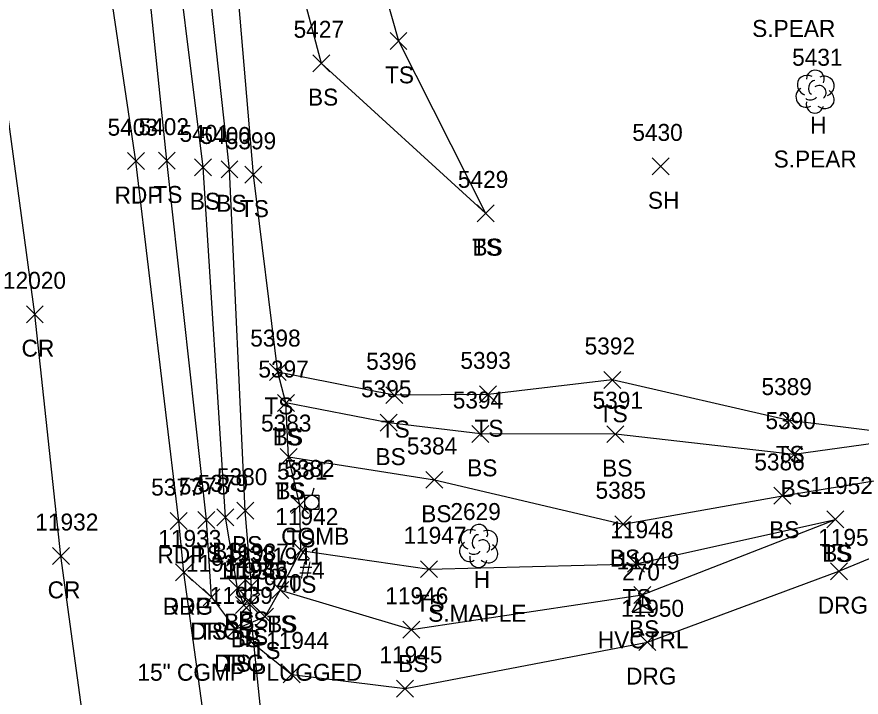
# Model space of a CAD drawing. Extents: x 1439173 to 1457902, y 641926 to 659889.
# Drawn here: x 1447875.7 to 1447975.3, y 649029.4 to 649109.6 of the extents above; entities that cross this region are included whole.
import ezdxf

# ---------------------------------------------------------------- set-up
doc = ezdxf.new("R2010")
doc.units = 0
for name, color, linetype in [('C_A', 7, 'Continuous'), ('C_I', 7, 'Continuous'), ('CPSM', 7, 'Continuous'), ('D_A', 7, 'Continuous'), ('D_C', 7, 'Continuous'), ('D_I', 7, 'Continuous'), ('D_TIC', 7, 'Continuous'), ('DCP', 7, 'Continuous'), ('L_A', 7, 'Continuous'), ('L_C', 7, 'Continuous'), ('L_I', 7, 'Continuous'), ('L_TIC', 7, 'Continuous'), ('LELB', 7, 'Continuous'), ('LTD', 7, 'Continuous'), ('P_A', 7, 'Continuous'), ('P_I', 7, 'Continuous'), ('P_TIC', 7, 'Continuous'), ('PET', 7, 'Continuous'), ('PRC', 7, 'Continuous'), ('R_A', 7, 'Continuous'), ('R_I', 7, 'Continuous'), ('R_TIC', 7, 'Continuous'), ('RDG', 7, 'Continuous'), ('U_A', 7, 'Continuous'), ('U_C', 7, 'Continuous'), ('U_I', 7, 'Continuous'), ('UP', 7, 'Continuous')]:
    doc.layers.add(name, color=color, linetype=linetype)

msp = doc.modelspace()

# ---------------------------------------------------------------- linework, layer by layer
at = {"layer": 'CPSM'}
for p, q in [((1447948.323, 649039.431), (1447949.573, 649041.596)), ((1447950.823, 649039.431), (1447949.573, 649041.596)), ((1447949.573, 649040.152), (1447949.573, 649041.596)), ((1447948.323, 649039.431), (1447949.573, 649040.152)), ((1447948.323, 649039.431), (1447950.823, 649039.431)), ((1447949.573, 649040.152), (1447949.573, 649040.152)), ((1447949.573, 649040.152), (1447950.823, 649039.431))]:
    msp.add_line(p, q, dxfattribs=at)
at = {"layer": 'D_TIC'}
for points in [[(1447902.199, 649039.325), (1447904.199, 649041.325)], [(1447904.199, 649039.325), (1447902.199, 649041.325)]]:
    msp.add_lwpolyline(points, dxfattribs=at)
at = {"layer": 'DCP'}
msp.add_lwpolyline([(1447907.423, 648999.531), (1447903.199, 649040.325)], dxfattribs=at)
at = {"layer": 'L_TIC'}
for points in [[(1447919.742, 649105.794), (1447921.742, 649107.794)], [(1447921.742, 649105.794), (1447919.742, 649107.794)], [(1447910.621, 649103.169), (1447912.621, 649105.169)], [(1447912.621, 649103.169), (1447910.621, 649105.169)], [(1447892.407, 649091.686), (1447894.407, 649093.686)], [(1447894.407, 649091.686), (1447892.407, 649093.686)], [(1447896.678, 649090.891), (1447898.678, 649092.891)], [(1447898.678, 649090.891), (1447896.678, 649092.891)], [(1447899.799, 649090.645), (1447901.799, 649092.645)], [(1447901.799, 649090.645), (1447899.799, 649092.645)], [(1447950.683, 649091.008), (1447952.683, 649093.008)], [(1447952.683, 649091.008), (1447950.683, 649093.008)], [(1447902.624, 649090.015), (1447904.624, 649092.015)], [(1447904.624, 649090.015), (1447902.624, 649092.015)], [(1447930.019, 649085.468), (1447932.019, 649087.468)], [(1447932.019, 649085.468), (1447930.019, 649087.468)], [(1447930.019, 649085.468), (1447932.019, 649087.468)], [(1447932.019, 649085.468), (1447930.019, 649087.468)], [(1447905.506, 649066.745), (1447907.506, 649068.745)], [(1447907.506, 649066.745), (1447905.506, 649068.745)], [(1447905.506, 649066.745), (1447907.506, 649068.745)], [(1447907.506, 649066.745), (1447905.506, 649068.745)], [(1447944.965, 649065.816), (1447946.965, 649067.816)], [(1447946.965, 649065.816), (1447944.965, 649067.816)], [(1447919.242, 649064.011), (1447921.242, 649066.011)], [(1447921.242, 649064.011), (1447919.242, 649066.011)], [(1447930.306, 649064.111), (1447932.306, 649066.111)], [(1447932.306, 649064.111), (1447930.306, 649066.111)], [(1447906.466, 649063.092), (1447908.466, 649065.092)], [(1447908.466, 649063.092), (1447906.466, 649065.092)], [(1447906.466, 649063.092), (1447908.466, 649065.092)], [(1447908.466, 649063.092), (1447906.466, 649065.092)], [(1447918.588, 649060.762), (1447920.588, 649062.762)], [(1447920.588, 649060.762), (1447918.588, 649062.762)], [(1447965.844, 649061.024), (1447967.844, 649063.024)], [(1447967.844, 649061.024), (1447965.844, 649063.024)], [(1447929.407, 649059.439), (1447931.407, 649061.439)], [(1447931.407, 649059.439), (1447929.407, 649061.439)], [(1447945.335, 649059.415), (1447947.335, 649061.415)], [(1447947.335, 649059.415), (1447945.335, 649061.415)], [(1447906.777, 649056.721), (1447908.777, 649058.721)], [(1447908.777, 649056.721), (1447906.777, 649058.721)], [(1447906.777, 649056.721), (1447908.777, 649058.721)], [(1447908.777, 649056.721), (1447906.777, 649058.721)], [(1447966.393, 649057.008), (1447968.393, 649059.008)], [(1447968.393, 649057.008), (1447966.393, 649059.008)], [(1447923.985, 649054.025), (1447925.985, 649056.025)], [(1447925.985, 649054.025), (1447923.985, 649056.025)], [(1447965.048, 649052.144), (1447967.048, 649054.144)], [(1447967.048, 649052.144), (1447965.048, 649054.144)], [(1447901.667, 649050.387), (1447903.667, 649052.387)], [(1447903.667, 649050.387), (1447901.667, 649052.387)], [(1447908.104, 649051.065), (1447910.104, 649053.065)], [(1447910.104, 649051.065), (1447908.104, 649053.065)], [(1447897.078, 649049.301), (1447899.078, 649051.301)], [(1447899.078, 649049.301), (1447897.078, 649051.301)], [(1447899.314, 649049.609), (1447901.314, 649051.609)], [(1447901.314, 649049.609), (1447899.314, 649051.609)], [(1447971.305, 649049.354), (1447973.305, 649051.354)], [(1447973.305, 649049.354), (1447971.305, 649051.354)], [(1447971.305, 649049.354), (1447973.305, 649051.354)], [(1447973.305, 649049.354), (1447971.305, 649051.354)], [(1447946.255, 649048.799), (1447948.255, 649050.799)], [(1447948.255, 649048.799), (1447946.255, 649050.799)], [(1447908.227, 649045.696), (1447910.227, 649047.696)], [(1447910.227, 649045.696), (1447908.227, 649047.696)], [(1447908.227, 649045.696), (1447910.227, 649047.696)], [(1447910.227, 649045.696), (1447908.227, 649047.696)], [(1447923.355, 649043.487), (1447925.355, 649045.487)], [(1447925.355, 649043.487), (1447923.355, 649045.487)], [(1447947.769, 649044.135), (1447949.769, 649046.135)], [(1447949.769, 649044.135), (1447947.769, 649046.135)], [(1447900.744, 649041.257), (1447902.744, 649043.257)], [(1447902.744, 649041.257), (1447900.744, 649043.257)], [(1447902.393, 649041.504), (1447904.393, 649043.504)], [(1447904.393, 649041.504), (1447902.393, 649043.504)], [(1447905.792, 649041.019), (1447907.792, 649043.019)], [(1447907.792, 649041.019), (1447905.792, 649043.019)], [(1447905.792, 649041.019), (1447907.792, 649043.019)], [(1447907.792, 649041.019), (1447905.792, 649043.019)], [(1447948.504, 649040.457), (1447950.504, 649042.457)], [(1447950.504, 649040.457), (1447948.504, 649042.457)], [(1447897.677, 649040.179), (1447899.677, 649042.179)], [(1447899.677, 649040.179), (1447897.677, 649042.179)], [(1447901.494, 649039.277), (1447903.494, 649041.277)], [(1447903.494, 649039.277), (1447901.494, 649041.277)], [(1447901.494, 649039.277), (1447903.494, 649041.277)], [(1447903.494, 649039.277), (1447901.494, 649041.277)], [(1447902.341, 649039.506), (1447904.341, 649041.506)], [(1447904.341, 649039.506), (1447902.341, 649041.506)], [(1447903.995, 649037.894), (1447905.995, 649039.894)], [(1447905.995, 649037.894), (1447903.995, 649039.894)], [(1447900.502, 649036.396), (1447902.502, 649038.396)], [(1447902.502, 649036.396), (1447900.502, 649038.396)], [(1447921.259, 649036.352), (1447923.259, 649038.352)], [(1447923.259, 649036.352), (1447921.259, 649038.352)]]:
    msp.add_lwpolyline(points, dxfattribs=at)
at = {"layer": 'LELB'}
for points in [[(1447902.967, 649205.588), (1447907.314, 649172.011), (1447909.692, 649160.286), (1447914.359, 649129.284), (1447920.742, 649106.794), (1447931.019, 649086.468)], [(1447909.104, 649052.065), (1447907.777, 649057.721), (1447907.466, 649064.092), (1447906.506, 649067.745), (1447903.624, 649091.015), (1447900.66, 649126.145), (1447897.069, 649159.707), (1447892.736, 649203.842)], [(1447896.298, 649204.058), (1447900.897, 649170.259), (1447900.798, 649158.663), (1447905.461, 649127.427), (1447911.621, 649104.169), (1447931.019, 649086.468)], [(1447898.078, 649050.301), (1447893.407, 649092.686), (1447890.026, 649125.372), (1447887.16, 649158.642), (1447880.621, 649203.157)], [(1447900.314, 649050.609), (1447897.678, 649091.891), (1447893.473, 649125.695), (1447891.546, 649158.959), (1447884.28, 649203.305)], [(1447902.667, 649051.387), (1447900.799, 649091.645), (1447897.062, 649125.775), (1447894.693, 649159.454), (1447889.098, 649203.524)], [(1447982.405, 649060.109), (1447966.844, 649062.024), (1447945.965, 649066.816), (1447931.306, 649065.111), (1447920.242, 649065.011), (1447906.506, 649067.745)], [(1447907.777, 649057.721), (1447924.985, 649055.025), (1447947.255, 649049.799), (1447966.048, 649053.144), (1447984.543, 649056.175), (1447982.405, 649060.109), (1447967.393, 649058.008), (1447946.335, 649060.415), (1447930.407, 649060.439), (1447919.588, 649061.762), (1447907.466, 649064.092)], [(1447903.393, 649042.504), (1447902.667, 649051.387)], [(1447909.227, 649046.696), (1447909.104, 649052.065)], [(1447898.677, 649041.179), (1447898.078, 649050.301)], [(1447901.744, 649042.257), (1447900.314, 649050.609)], [(1447906.792, 649042.019), (1447922.259, 649037.352), (1447949.504, 649041.457), (1447972.305, 649050.354)], [(1447909.227, 649046.696), (1447924.355, 649044.487), (1447948.769, 649045.135), (1447972.305, 649050.354)], [(1447901.502, 649037.396), (1447904.995, 649038.894), (1447906.792, 649042.019), (1447909.227, 649046.696)], [(1447902.494, 649040.277), (1447901.744, 649042.257)], [(1447902.494, 649040.277), (1447903.341, 649040.506), (1447903.393, 649042.504)]]:
    msp.add_lwpolyline(points, dxfattribs=at)
at = {"layer": 'LTD'}
for p, q in [((1447969.887, 649100.869), (1447969.887, 649100.869)), ((1447969.887, 649100.869), (1447969.887, 649100.869)), ((1447930.181, 649047.286), (1447930.181, 649047.286)), ((1447930.181, 649047.286), (1447930.181, 649047.286))]:
    msp.add_line(p, q, dxfattribs=at)
for centre in [(1447969.934, 649102.303), (1447930.228, 649048.72)]:
    msp.add_arc(centre, 1.047, 335.52715, 180.95627, dxfattribs=at)
for centre, major_axis, ratio, start_param, end_param in [((1447969.096, 649101.535), (1.21, -0.512), 0.895232, 1.570796, 4.712389), ((1447969.679, 649101.327), (-0.208, -0.792), 0.645439, 3.141593, 6.283185), ((1447970.929, 649101.452), (-1.141, -0.483), 0.949671, 1.570796, 4.712389), ((1447968.804, 649100.16), (0.584, -1.042), 0.959034, 3.141593, 6.283185), ((1447970.387, 649100.702), (-0.5, 0.667), 0.989748, 3.141593, 6.283185), ((1447969.429, 649100.119), (-0.625, -0.083), 0.423636, 0, 3.141593), ((1447970.887, 649100.036), (-1.09, 0.792), 0.841452, 1.570796, 4.712389), ((1447969.888, 649099.369), (0.265, 1.061), 0.942809, 1.570796, 4.712389), ((1447929.389, 649047.952), (1.21, -0.512), 0.895232, 1.570796, 4.712389), ((1447931.222, 649047.869), (-1.141, -0.483), 0.949671, 1.570796, 4.712389), ((1447929.972, 649047.744), (-0.208, -0.792), 0.645439, 3.141593, 6.283185), ((1447929.098, 649046.577), (0.584, -1.042), 0.959034, 3.141593, 6.283185), ((1447930.681, 649047.119), (-0.5, 0.667), 0.989748, 3.141593, 6.283185), ((1447931.181, 649046.453), (-1.09, 0.792), 0.841452, 1.570796, 4.712389), ((1447929.723, 649046.536), (-0.625, -0.083), 0.423636, 0, 3.141593), ((1447930.181, 649045.786), (0.265, 1.061), 0.942809, 1.570796, 4.712389)]:
    msp.add_ellipse(centre, major_axis=major_axis, ratio=ratio, start_param=start_param, end_param=end_param, dxfattribs=at)
at = {"layer": 'P_TIC'}
for points in [[(1447888.75, 649091.618), (1447890.75, 649093.618)], [(1447890.75, 649091.618), (1447888.75, 649093.618)], [(1447876.825, 649073.558), (1447878.825, 649075.558)], [(1447878.825, 649073.558), (1447876.825, 649075.558)], [(1447893.813, 649049.165), (1447895.813, 649051.165)], [(1447895.813, 649049.165), (1447893.813, 649051.165)], [(1447879.908, 649045.049), (1447881.908, 649047.049)], [(1447881.908, 649045.049), (1447879.908, 649047.049)], [(1447894.422, 649043.111), (1447896.422, 649045.111)], [(1447896.422, 649043.111), (1447894.422, 649045.111)]]:
    msp.add_lwpolyline(points, dxfattribs=at)
at = {"layer": 'PET'}
for points in [[(1447894.813, 649050.165), (1447889.75, 649092.618), (1447884.912, 649125.177), (1447881.368, 649158.029), (1447875.899, 649203.074)], [(1447985.988, 648352.767), (1447984.122, 648388.61), (1447978.583, 648406.375), (1447976.747, 648417.494), (1447970.563, 648463.482), (1447964.443, 648514.86), (1447960.476, 648544.492), (1447954.396, 648596.971), (1447948.039, 648645.354), (1447942.478, 648689.299), (1447936.152, 648737.635), (1447930.516, 648780.209), (1447924.61, 648825.681), (1447919.427, 648871.005), (1447912.618, 648916.556), (1447907.236, 648956.802), (1447902.542, 648992.518), (1447895.422, 649044.111)]]:
    msp.add_lwpolyline(points, dxfattribs=at)
at = {"layer": 'PRC'}
msp.add_lwpolyline([(1447922.05, 648736.929), (1447916.642, 648778.151), (1447910.266, 648824.179), (1447904.701, 648868.925), (1447898.122, 648915.426), (1447893.314, 648954.795), (1447887.643, 648996.554), (1447880.908, 649046.049), (1447877.825, 649074.558), (1447871.421, 649121.748), (1447866.299, 649164.926), (1447861.966, 649198.821), (1447856.909, 649237.589), (1447851.83, 649275.883), (1447846.304, 649313.423), (1447840.867, 649352.479), (1447833.106, 649400.152), (1447825.788, 649441.889), (1447815.686, 649490.234), (1447802.037, 649547.271), (1447789.045, 649591.57), (1447772.476, 649642.762), (1447756.88, 649685.173), (1447724.873, 649768.37)], dxfattribs=at)
at = {"layer": 'R_TIC'}
for points in [[(1447971.724, 649043.243), (1447973.724, 649045.243)], [(1447973.724, 649043.243), (1447971.724, 649045.243)], [(1447894.422, 649043.111), (1447896.422, 649045.111)], [(1447896.422, 649043.111), (1447894.422, 649045.111)], [(1447897.677, 649040.179), (1447899.677, 649042.179)], [(1447899.677, 649040.179), (1447897.677, 649042.179)], [(1447900.502, 649036.396), (1447902.502, 649038.396)], [(1447902.502, 649036.396), (1447900.502, 649038.396)], [(1447949.114, 649034.875), (1447951.114, 649036.875)], [(1447951.114, 649034.875), (1447949.114, 649036.875)], [(1447907.144, 649031.081), (1447909.144, 649033.081)], [(1447909.144, 649031.081), (1447907.144, 649033.081)], [(1447920.517, 649029.398), (1447922.517, 649031.398)], [(1447922.517, 649029.398), (1447920.517, 649031.398)]]:
    msp.add_lwpolyline(points, dxfattribs=at)
at = {"layer": 'RDG'}
for points in [[(1447895.422, 649044.111), (1447898.677, 649041.179), (1447901.502, 649037.396), (1447908.144, 649032.081), (1447921.517, 649030.398), (1447950.114, 649035.875), (1447972.724, 649044.243), (1447989.467, 649051.183)], [(1447895.422, 649044.111), (1447894.813, 649050.165)]]:
    msp.add_lwpolyline(points, dxfattribs=at)
at = {"layer": 'UP'}
for p, q in [((1447909.68, 649051.534), (1447909.68, 649053.201)), ((1447909.68, 649053.201), (1447911.347, 649053.201)), ((1447910.763, 649054.034), (1447910.513, 649053.201)), ((1447911.347, 649053.201), (1447911.347, 649051.534)), ((1447910.513, 649052.368), (1447910.513, 649052.368)), ((1447911.347, 649051.534), (1447909.68, 649051.534)), ((1447910.263, 649050.701), (1447910.513, 649051.534))]:
    msp.add_line(p, q, dxfattribs=at)
msp.add_circle((1447910.513, 649052.368), 0.833, dxfattribs=at)

# ---------------------------------------------------------------- texts
at = {"layer": 'C_A'}
msp.add_text('HVCTRL', height=2, dxfattribs=at).set_placement((1447944.266, 649035.152))
at = {"layer": 'C_I'}
msp.add_text('270', height=2, dxfattribs=at).set_placement((1447947.124, 649043.152))
at = {"layer": 'D_A'}
msp.add_text('P', height=2, dxfattribs=at).set_placement((1447902.577, 649035.325))
at = {"layer": 'D_C'}
msp.add_text('15" CGMP PLUGGED', height=2, dxfattribs=at).set_placement((1447889.932, 649031.325))
at = {"layer": 'D_I'}
msp.add_text('11943', height=2, dxfattribs=at).set_placement((1447900.176, 649043.325))
at = {"layer": 'L_A'}
for s, p in [('TS', (1447919.151, 649101.794)), ('BS', (1447910.062, 649099.169)), ('H', (1447969.32, 649095.869)), ('TS', (1447891.816, 649087.686)), ('BS', (1447896.119, 649086.891)), ('BS', (1447899.24, 649086.645)), ('SH', (1447950.171, 649087.008)), ('TS', (1447902.034, 649086.015)), ('TS', (1447929.428, 649081.468)), ('BS', (1447929.46, 649081.468)), ('TS', (1447904.916, 649062.745)), ('TS', (1447904.916, 649062.745)), ('TS', (1447944.374, 649061.816)), ('TS', (1447918.651, 649060.011)), ('TS', (1447929.715, 649060.111)), ('TS', (1447905.876, 649059.092)), ('BS', (1447905.907, 649059.092)), ('BS', (1447918.029, 649056.762)), ('TS', (1447965.254, 649057.024)), ('BS', (1447928.848, 649055.439)), ('BS', (1447944.776, 649055.415)), ('TS', (1447906.187, 649052.721)), ('BS', (1447906.218, 649052.721)), ('BS', (1447965.834, 649053.008)), ('BS', (1447923.426, 649050.025)), ('BS', (1447964.489, 649048.144)), ('BS', (1447901.108, 649046.387)), ('TS', (1447907.513, 649047.065)), ('TS', (1447896.488, 649045.301)), ('BS', (1447898.755, 649045.609)), ('TS', (1447970.715, 649045.354)), ('BS', (1447970.746, 649045.354)), ('BS', (1447945.696, 649044.799)), ('H', (1447929.614, 649042.286)), ('TS', (1447907.636, 649041.696)), ('TS', (1447907.636, 649041.696)), ('TS', (1447922.764, 649039.487)), ('TS', (1447947.178, 649040.135)), ('BS', (1447900.185, 649037.257)), ('BS', (1447901.834, 649037.504)), ('TS', (1447905.201, 649037.019)), ('BS', (1447905.233, 649037.019)), ('BS', (1447947.945, 649036.457)), ('TS', (1447897.086, 649036.179)), ('BS', (1447900.935, 649035.277)), ('BS', (1447900.935, 649035.277)), ('BS', (1447901.782, 649035.506)), ('TS', (1447903.404, 649033.894)), ('TS', (1447899.911, 649032.396)), ('BS', (1447920.7, 649032.352))]:
    msp.add_text(s, height=2, dxfattribs=at).set_placement(p)
at = {"layer": 'L_C'}
for s, p in [('S.PEAR', (1447962.48, 649107.271)), ('S.PEAR', (1447965.013, 649091.869)), ('S.MAPLE', (1447924.244, 649038.286))]:
    msp.add_text(s, height=2, dxfattribs=at).set_placement(p)
at = {"layer": 'L_I'}
for s, p in [('5427', (1447908.361, 649107.169)), ('5431', (1447967.194, 649103.869)), ('5402', (1447890.068, 649095.686)), ('5430', (1447948.337, 649095.008)), ('5401', (1447894.907, 649094.891)), ('5400', (1447897.374, 649094.645)), ('5399', (1447900.356, 649094.015)), ('5429', (1447927.751, 649089.468)), ('5429', (1447927.751, 649089.468)), ('5398', (1447903.247, 649070.745)), ('5398', (1447903.247, 649070.745)), ('5392', (1447942.705, 649069.816)), ('5393', (1447928.046, 649068.111)), ('5396', (1447916.927, 649068.011)), ('5397', (1447904.207, 649067.092)), ('5397', (1447904.207, 649067.092)), ('5395', (1447916.328, 649064.762)), ('5389', (1447963.576, 649065.024)), ('5394', (1447927.148, 649063.439)), ('5391', (1447943.642, 649063.415)), ('5383', (1447904.518, 649060.721)), ('5383', (1447904.518, 649060.721)), ('5390', (1447964.047, 649061.008)), ('5384', (1447921.725, 649058.025)), ('5386', (1447962.733, 649056.144)), ('5380', (1447899.321, 649054.387)), ('5381', (1447906.411, 649055.065)), ('5378', (1447894.818, 649053.301)), ('5379', (1447897.047, 649053.609)), ('11952', (1447969.282, 649053.354)), ('11952', (1447969.282, 649053.354)), ('5385', (1447943.995, 649052.799)), ('2629', (1447926.866, 649050.286)), ('11942', (1447906.203, 649049.696)), ('11942', (1447906.203, 649049.696)), ('11947', (1447921.331, 649047.487)), ('11948', (1447945.745, 649048.135)), ('11938', (1447898.721, 649045.257)), ('11937', (1447900.369, 649045.504)), ('11941', (1447904.335, 649045.019)), ('11941', (1447904.335, 649045.019)), ('11949', (1447946.473, 649044.457)), ('11934', (1447895.653, 649044.179)), ('11935', (1447899.471, 649043.277)), ('11935', (1447899.471, 649043.277)), ('11936', (1447900.262, 649043.506)), ('11940', (1447901.885, 649041.894)), ('11939', (1447898.47, 649040.396)), ('11946', (1447919.181, 649040.352))]:
    msp.add_text(s, height=2, dxfattribs=at).set_placement(p)
at = {"layer": 'P_A'}
for s, p in [('RDP', (1447887.238, 649087.618)), ('CR', (1447876.258, 649069.558)), ('RDP', (1447892.301, 649045.165)), ('CR', (1447879.341, 649041.049)), ('RDP', (1447892.91, 649039.111))]:
    msp.add_text(s, height=2, dxfattribs=at).set_placement(p)
at = {"layer": 'P_I'}
for s, p in [('5403', (1447886.412, 649095.618)), ('12020', (1447874.069, 649077.558)), ('5377', (1447891.553, 649053.165)), ('11932', (1447877.884, 649049.049)), ('11933', (1447892.398, 649047.111))]:
    msp.add_text(s, height=2, dxfattribs=at).set_placement(p)
at = {"layer": 'R_A'}
for p in [(1447970.213, 649039.243), (1447892.91, 649039.111), (1447896.165, 649036.179), (1447898.99, 649032.396), (1447947.603, 649030.875)]:
    msp.add_text('DRG', height=2, dxfattribs=at).set_placement(p)
at = {"layer": 'R_I'}
for s, p in [('11951', (1447970.268, 649047.243)), ('11933', (1447892.398, 649047.111)), ('11934', (1447895.653, 649044.179)), ('11939', (1447898.47, 649040.396)), ('11950', (1447947.004, 649038.875)), ('11944', (1447905.12, 649035.081)), ('11945', (1447918.493, 649033.398))]:
    msp.add_text(s, height=2, dxfattribs=at).set_placement(p)
at = {"layer": 'U_A'}
msp.add_text('COMB', height=2, dxfattribs=at).set_placement((1447906.899, 649047.368))
at = {"layer": 'U_C'}
msp.add_text('#4', height=2, dxfattribs=at).set_placement((1447909.049, 649043.368))
at = {"layer": 'U_I'}
msp.add_text('5382', height=2, dxfattribs=at).set_placement((1447907.254, 649055.368))

doc.saveas('drawing.dxf')
